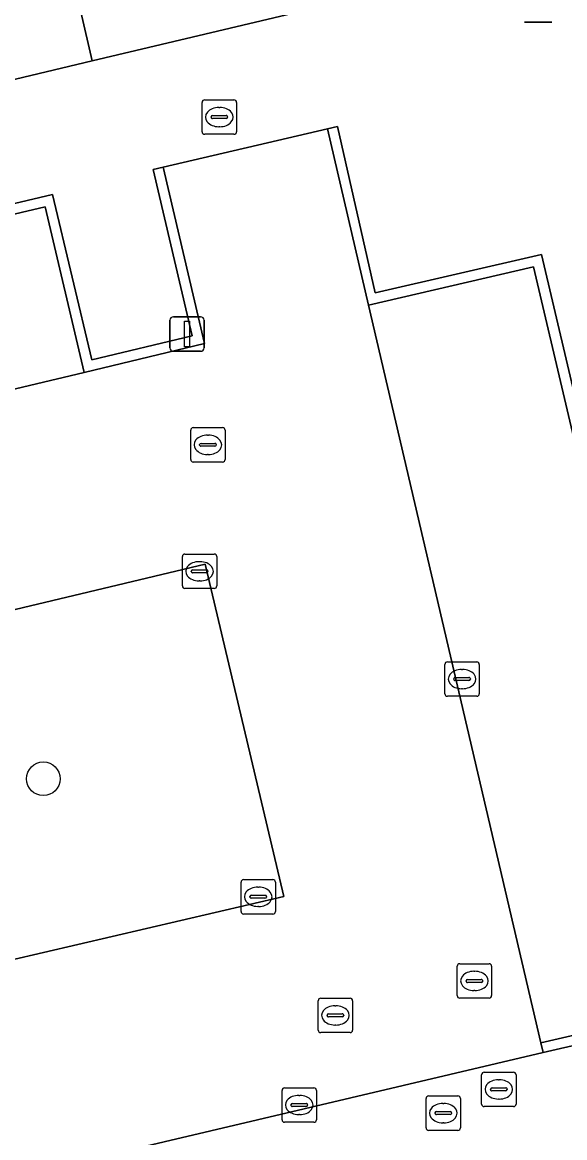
# Model space of a CAD drawing. Extents: x 158031 to 159244, y 380104 to 381214.
# Drawn here: x 158511.17 to 158526.93, y 380557.72 to 380590.12 of the extents above; entities that cross this region are included whole.
import ezdxf

# ---------------------------------------------------------------- set-up
doc = ezdxf.new("R2010")
doc.units = 0
for name, color, linetype in [('IMGEO_Boom', 7, 'Continuous'), ('IMGEO_Kolk', 7, 'Continuous'), ('IMGEO_Lichtmast', 7, 'Continuous'), ('IMGEO_Muur', 7, 'Continuous'), ('IMGEO_Parkeervlak_open', 7, 'Continuous'), ('IMGEO_Rijbaan_lokaal_open', 7, 'Continuous'), ('IMGEO_Rioolput', 7, 'Continuous'), ('IMGEO_Voetpad_open', 7, 'Continuous')]:
    doc.layers.add(name, color=color, linetype=linetype)

msp = doc.modelspace()

# ---------------------------------------------------------------- linework, layer by layer
at = {"layer": 'IMGEO_Boom'}
msp.add_circle((158511.781, 380568.146), 0.489, dxfattribs=at)
at = {"layer": 'IMGEO_Kolk'}
for p, q in [((158515.82, 380573.748), (158515.82, 380574.6)), ((158515.895, 380574.674), (158516.747, 380574.674)), ((158516.821, 380574.6), (158516.821, 380573.748)), ((158516.079, 380574.168), (158516.079, 380574.18)), ((158516.122, 380574.217), (158516.52, 380574.217)), ((158516.308, 380574.454), (158516.333, 380574.454)), ((158516.563, 380574.18), (158516.563, 380574.168)), ((158516.517, 380574.131), (158516.119, 380574.131)), ((158516.331, 380573.894), (158516.306, 380573.894)), ((158516.747, 380573.674), (158515.895, 380573.674)), ((158523.449, 380570.617), (158523.449, 380571.469)), ((158523.524, 380571.543), (158524.376, 380571.543)), ((158523.937, 380571.323), (158523.962, 380571.323)), ((158524.45, 380571.469), (158524.45, 380570.617)), ((158523.708, 380571.037), (158523.708, 380571.049)), ((158524.146, 380571), (158523.748, 380571)), ((158523.751, 380571.086), (158524.149, 380571.086)), ((158524.192, 380571.049), (158524.192, 380571.037)), ((158523.96, 380570.763), (158523.935, 380570.763)), ((158524.376, 380570.543), (158523.524, 380570.543)), ((158517.525, 380564.292), (158517.525, 380565.144)), ((158517.6, 380565.218), (158518.452, 380565.218)), ((158518.526, 380565.144), (158518.526, 380564.292)), ((158518.013, 380564.998), (158518.038, 380564.998)), ((158517.784, 380564.712), (158517.784, 380564.724)), ((158518.222, 380564.675), (158517.824, 380564.675)), ((158517.827, 380564.761), (158518.225, 380564.761)), ((158518.268, 380564.724), (158518.268, 380564.712)), ((158518.452, 380564.218), (158517.6, 380564.218)), ((158518.036, 380564.438), (158518.011, 380564.438)), ((158518.717, 380558.243), (158518.717, 380559.095)), ((158518.792, 380559.169), (158519.644, 380559.169)), ((158519.205, 380558.949), (158519.23, 380558.949)), ((158519.718, 380559.095), (158519.718, 380558.243)), ((158518.976, 380558.663), (158518.976, 380558.675)), ((158519.414, 380558.626), (158519.016, 380558.626)), ((158519.019, 380558.712), (158519.417, 380558.712)), ((158519.46, 380558.675), (158519.46, 380558.663)), ((158519.228, 380558.389), (158519.203, 380558.389)), ((158519.644, 380558.169), (158518.792, 380558.169))]:
    msp.add_line(p, q, dxfattribs=at)
for points in [[(158515.82, 380573.748), (158515.82, 380574.6)], [(158515.895, 380574.674), (158516.747, 380574.674)], [(158516.821, 380574.6), (158516.821, 380573.748)], [(158516.747, 380573.674), (158515.895, 380573.674)], [(158523.449, 380570.617), (158523.449, 380571.469)], [(158523.524, 380571.543), (158524.376, 380571.543)], [(158524.45, 380571.469), (158524.45, 380570.617)], [(158524.376, 380570.543), (158523.524, 380570.543)], [(158517.525, 380564.292), (158517.525, 380565.144)], [(158517.6, 380565.218), (158518.452, 380565.218)], [(158518.526, 380565.144), (158518.526, 380564.292)], [(158518.452, 380564.218), (158517.6, 380564.218)], [(158518.717, 380558.243), (158518.717, 380559.095)], [(158518.792, 380559.169), (158519.644, 380559.169)], [(158519.718, 380559.095), (158519.718, 380558.243)], [(158519.644, 380558.169), (158518.792, 380558.169)]]:
    msp.add_lwpolyline(points, dxfattribs=at)
for centre, radius, start, end in [((158515.897, 380574.598), 0.0765, 91.552, 178.448), ((158515.897, 380574.598), 0.0765, 91.552, 178.448), ((158516.745, 380574.598), 0.0765, 1.552, 88.448), ((158516.745, 380574.598), 0.0765, 1.552, 88.448), ((158516.119, 380574.177), 0.0403, 85.8775, 175.7526), ((158516.116, 380574.167), 0.0366, 178.938, 274.7102), ((158516.52, 380574.174), 0.043, 264.8664, 352.4533), ((158516.524, 380574.179), 0.0386, 1.7309, 96.639), ((158515.897, 380573.75), 0.0765, 181.552, 268.448), ((158515.897, 380573.75), 0.0765, 181.552, 268.448), ((158516.745, 380573.75), 0.0765, 271.552, 358.448), ((158516.745, 380573.75), 0.0765, 271.552, 358.448), ((158523.526, 380571.467), 0.0765, 91.552, 178.448), ((158523.526, 380571.467), 0.0765, 91.552, 178.448), ((158524.374, 380571.467), 0.0765, 1.552, 88.448), ((158524.374, 380571.467), 0.0765, 1.552, 88.448), ((158523.748, 380571.046), 0.0403, 85.8775, 175.7526), ((158523.745, 380571.036), 0.0366, 178.938, 274.7102), ((158524.149, 380571.043), 0.043, 264.8664, 352.4533), ((158524.153, 380571.048), 0.0386, 1.7309, 96.639), ((158523.526, 380570.619), 0.0765, 181.552, 268.448), ((158523.526, 380570.619), 0.0765, 181.552, 268.448), ((158524.374, 380570.619), 0.0765, 271.552, 358.448), ((158524.374, 380570.619), 0.0765, 271.552, 358.448), ((158517.602, 380565.142), 0.0765, 91.552, 178.448), ((158517.602, 380565.142), 0.0765, 91.552, 178.448), ((158518.45, 380565.142), 0.0765, 1.552, 88.448), ((158518.45, 380565.142), 0.0765, 1.552, 88.448), ((158517.824, 380564.721), 0.0403, 85.8775, 175.7526), ((158517.821, 380564.711), 0.0366, 178.938, 274.7102), ((158518.225, 380564.718), 0.043, 264.8664, 352.4533), ((158518.229, 380564.723), 0.0386, 1.7309, 96.639), ((158517.602, 380564.294), 0.0765, 181.552, 268.448), ((158517.602, 380564.294), 0.0765, 181.552, 268.448), ((158518.45, 380564.294), 0.0765, 271.552, 358.448), ((158518.45, 380564.294), 0.0765, 271.552, 358.448), ((158518.794, 380559.093), 0.0765, 91.552, 178.448), ((158518.794, 380559.093), 0.0765, 91.552, 178.448), ((158519.642, 380559.093), 0.0765, 1.552, 88.448), ((158519.642, 380559.093), 0.0765, 1.552, 88.448), ((158519.016, 380558.672), 0.0403, 85.8775, 175.7526), ((158519.013, 380558.662), 0.0366, 178.938, 274.7102), ((158519.417, 380558.669), 0.043, 264.8664, 352.4533), ((158519.421, 380558.674), 0.0386, 1.7309, 96.639), ((158518.794, 380558.245), 0.0765, 181.552, 268.448), ((158518.794, 380558.245), 0.0765, 181.552, 268.448), ((158519.642, 380558.245), 0.0765, 271.552, 358.448), ((158519.642, 380558.245), 0.0765, 271.552, 358.448)]:
    msp.add_arc(centre, radius, start, end, dxfattribs=at)
for centre, major_axis, ratio, start_param, end_param in [((158516.307, 380574.174), (-0.387, 0.002), 0.722429, 4.712389, 7.853982), ((158516.332, 380574.174), (-0.39, 0.002), 0.717154, 1.570796, 4.712389), ((158523.936, 380571.043), (-0.387, 0.002), 0.722429, 4.712389, 7.853982), ((158523.961, 380571.043), (-0.39, 0.002), 0.717154, 1.570796, 4.712389), ((158518.012, 380564.718), (-0.387, 0.002), 0.722429, 4.712389, 7.853982), ((158518.037, 380564.718), (-0.39, 0.002), 0.717154, 1.570796, 4.712389), ((158519.204, 380558.669), (-0.387, 0.002), 0.722429, 4.712389, 7.853982), ((158519.229, 380558.669), (-0.39, 0.002), 0.717154, 1.570796, 4.712389)]:
    msp.add_ellipse(centre, major_axis=major_axis, ratio=ratio, start_param=start_param, end_param=end_param, dxfattribs=at)
at = {"layer": 'IMGEO_Lichtmast'}
for p, q in [((158526.557, 380590.122), (158525.767, 380590.122)), ((158525.767, 380590.122), (158526.557, 380590.122)), ((158515.46, 380580.665), (158515.46, 380581.465)), ((158515.46, 380581.465), (158515.46, 380580.665)), ((158515.56, 380581.565), (158516.35, 380581.565)), ((158516.35, 380581.565), (158515.56, 380581.565)), ((158516.45, 380581.465), (158516.45, 380580.665)), ((158516.45, 380580.665), (158516.45, 380581.465)), ((158516.35, 380580.565), (158515.56, 380580.565)), ((158515.56, 380580.565), (158516.35, 380580.565))]:
    msp.add_line(p, q, dxfattribs=at)
msp.add_lwpolyline([(158515.88, 380581.44), (158516.03, 380581.44), (158516.03, 380580.69), (158515.88, 380580.69), (158515.88, 380581.44)], dxfattribs=at)
for centre, start, end in [((158515.56, 380581.465), 90, 180), ((158515.56, 380581.465), 90, 180), ((158516.35, 380581.465), 0, 90), ((158516.35, 380581.465), 360, 90), ((158515.56, 380580.665), 180, 270), ((158515.56, 380580.665), 180, 270), ((158516.35, 380580.665), 270, 0), ((158516.35, 380580.665), 270, 0)]:
    msp.add_arc(centre, 0.1, start, end, dxfattribs=at)
at = {"layer": 'IMGEO_Muur'}
for points in [[(158531.443, 380561.372), (158531.272, 380562.097), (158531.096, 380562.845), (158530.924, 380563.572), (158530.751, 380564.308), (158526.259, 380583.376), (158521.425, 380582.266), (158520.325, 380587.091), (158520.034, 380587.025), (158521.226, 380581.904), (158526.028, 380583.018), (158531.071, 380561.589), (158526.235, 380560.474), (158526.302, 380560.192)], [(158485.614, 380573.45), (158484.467, 380578.303), (158511.831, 380584.759), (158512.967, 380579.951), (158516.468, 380580.791), (158515.264, 380585.911), (158514.972, 380585.842), (158516.108, 380581.01), (158513.189, 380580.313), (158512.05, 380585.125), (158484.11, 380578.509), (158485.323, 380573.372)]]:
    msp.add_lwpolyline(points, close=True, dxfattribs=at)
at = {"layer": 'IMGEO_Parkeervlak_open'}
for points in [[(158509.865, 380603.371), (158505.11, 380602.379), (158508.491, 380587.88), (158513.196, 380589.001)], [(158512.967, 380579.951), (158511.831, 380584.759), (158484.467, 380578.303), (158485.614, 380573.45)], [(158526.235, 380560.474), (158531.071, 380561.589), (158526.028, 380583.018), (158521.226, 380581.904)]]:
    msp.add_lwpolyline(points, close=True, dxfattribs=at)
for points in [[(158516.487, 380574.382), (158502.912, 380571.146)], [(158504.787, 380561.475), (158518.766, 380564.723), (158516.487, 380574.382)]]:
    msp.add_lwpolyline(points, dxfattribs=at)
at = {"layer": 'IMGEO_Rijbaan_lokaal_open'}
for points in [[(158514.853, 380615.602), (158514.738, 380616.109), (158513.999, 380619.504), (158506.752, 380617.853), (158507.64, 380613.869), (158507.679, 380613.694), (158509.865, 380603.371), (158513.196, 380589.001), (158520.483, 380590.723), (158517.244, 380605.205), (158516.951, 380606.39)], [(158526.302, 380560.192), (158526.235, 380560.474), (158521.226, 380581.904), (158520.034, 380587.025), (158515.264, 380585.911), (158516.468, 380580.791), (158512.967, 380579.951), (158485.614, 380573.45), (158485.323, 380573.372), (158497.176, 380523.356), (158502.758, 380524.694), (158497.56, 380546.379), (158495.961, 380553.049)]]:
    msp.add_lwpolyline(points, close=True, dxfattribs=at)
msp.add_lwpolyline([(158494.303, 380569.15), (158500.184, 380570.496), (158502.912, 380571.146), (158516.487, 380574.382), (158518.766, 380564.723), (158504.787, 380561.475)], dxfattribs=at)
at = {"layer": 'IMGEO_Rioolput'}
for p, q in [((158516.394, 380586.943), (158516.394, 380587.795)), ((158516.469, 380587.869), (158517.321, 380587.869)), ((158517.395, 380587.795), (158517.395, 380586.943)), ((158516.882, 380587.649), (158516.907, 380587.649)), ((158516.653, 380587.363), (158516.653, 380587.375)), ((158517.091, 380587.326), (158516.693, 380587.326)), ((158516.696, 380587.412), (158517.094, 380587.412)), ((158517.137, 380587.375), (158517.137, 380587.363)), ((158517.321, 380586.869), (158516.469, 380586.869)), ((158516.905, 380587.089), (158516.88, 380587.089)), ((158516.063, 380577.422), (158516.063, 380578.274)), ((158516.138, 380578.348), (158516.99, 380578.348)), ((158516.551, 380578.128), (158516.576, 380578.128)), ((158517.064, 380578.274), (158517.064, 380577.422)), ((158516.322, 380577.842), (158516.322, 380577.854)), ((158516.76, 380577.805), (158516.362, 380577.805)), ((158516.365, 380577.891), (158516.763, 380577.891)), ((158516.806, 380577.854), (158516.806, 380577.842)), ((158516.574, 380577.568), (158516.549, 380577.568)), ((158516.99, 380577.348), (158516.138, 380577.348)), ((158523.807, 380561.848), (158523.807, 380562.7)), ((158523.882, 380562.774), (158524.734, 380562.774)), ((158524.295, 380562.554), (158524.32, 380562.554)), ((158524.808, 380562.7), (158524.808, 380561.848)), ((158524.066, 380562.268), (158524.066, 380562.28)), ((158524.504, 380562.231), (158524.106, 380562.231)), ((158524.109, 380562.317), (158524.507, 380562.317)), ((158524.55, 380562.28), (158524.55, 380562.268)), ((158524.318, 380561.994), (158524.293, 380561.994)), ((158519.767, 380560.847), (158519.767, 380561.699)), ((158519.842, 380561.773), (158520.694, 380561.773)), ((158520.255, 380561.553), (158520.28, 380561.553)), ((158520.768, 380561.699), (158520.768, 380560.847)), ((158524.734, 380561.774), (158523.882, 380561.774)), ((158520.026, 380561.267), (158520.026, 380561.279)), ((158520.464, 380561.23), (158520.066, 380561.23)), ((158520.069, 380561.316), (158520.467, 380561.316)), ((158520.51, 380561.279), (158520.51, 380561.267)), ((158520.278, 380560.993), (158520.253, 380560.993)), ((158520.694, 380560.773), (158519.842, 380560.773)), ((158524.593, 380559.623), (158525.445, 380559.623)), ((158524.518, 380558.697), (158524.518, 380559.549)), ((158525.006, 380559.403), (158525.031, 380559.403)), ((158525.519, 380559.549), (158525.519, 380558.697)), ((158524.777, 380559.117), (158524.777, 380559.129)), ((158525.215, 380559.08), (158524.817, 380559.08)), ((158524.82, 380559.166), (158525.218, 380559.166)), ((158525.261, 380559.129), (158525.261, 380559.117)), ((158522.904, 380558.007), (158522.904, 380558.859)), ((158522.979, 380558.933), (158523.831, 380558.933)), ((158523.392, 380558.713), (158523.417, 380558.713)), ((158523.905, 380558.859), (158523.905, 380558.007)), ((158525.445, 380558.623), (158524.593, 380558.623)), ((158525.029, 380558.843), (158525.004, 380558.843)), ((158523.163, 380558.427), (158523.163, 380558.439)), ((158523.601, 380558.39), (158523.203, 380558.39)), ((158523.206, 380558.476), (158523.604, 380558.476)), ((158523.647, 380558.439), (158523.647, 380558.427)), ((158523.415, 380558.153), (158523.39, 380558.153)), ((158523.831, 380557.933), (158522.979, 380557.933))]:
    msp.add_line(p, q, dxfattribs=at)
for points in [[(158516.394, 380586.943), (158516.394, 380587.795)], [(158516.469, 380587.869), (158517.321, 380587.869)], [(158517.395, 380587.795), (158517.395, 380586.943)], [(158517.321, 380586.869), (158516.469, 380586.869)], [(158516.063, 380577.422), (158516.063, 380578.274)], [(158516.138, 380578.348), (158516.99, 380578.348)], [(158517.064, 380578.274), (158517.064, 380577.422)], [(158516.99, 380577.348), (158516.138, 380577.348)], [(158523.807, 380561.848), (158523.807, 380562.7)], [(158523.882, 380562.774), (158524.734, 380562.774)], [(158524.808, 380562.7), (158524.808, 380561.848)], [(158519.767, 380560.847), (158519.767, 380561.699)], [(158519.842, 380561.773), (158520.694, 380561.773)], [(158520.768, 380561.699), (158520.768, 380560.847)], [(158524.734, 380561.774), (158523.882, 380561.774)], [(158520.694, 380560.773), (158519.842, 380560.773)], [(158524.593, 380559.623), (158525.445, 380559.623)], [(158524.518, 380558.697), (158524.518, 380559.549)], [(158525.519, 380559.549), (158525.519, 380558.697)], [(158522.904, 380558.007), (158522.904, 380558.859)], [(158522.979, 380558.933), (158523.831, 380558.933)], [(158523.905, 380558.859), (158523.905, 380558.007)], [(158525.445, 380558.623), (158524.593, 380558.623)], [(158523.831, 380557.933), (158522.979, 380557.933)]]:
    msp.add_lwpolyline(points, dxfattribs=at)
for centre, radius, start, end in [((158516.471, 380587.793), 0.0765, 91.552, 178.448), ((158516.471, 380587.793), 0.0765, 91.552, 178.448), ((158517.319, 380587.793), 0.0765, 1.552, 88.448), ((158517.319, 380587.793), 0.0765, 1.552, 88.448), ((158516.693, 380587.372), 0.0403, 85.8775, 175.7526), ((158516.69, 380587.362), 0.0366, 178.938, 274.7102), ((158517.094, 380587.369), 0.043, 264.8664, 352.4533), ((158517.098, 380587.374), 0.0386, 1.7309, 96.639), ((158516.471, 380586.945), 0.0765, 181.552, 268.448), ((158516.471, 380586.945), 0.0765, 181.552, 268.448), ((158517.319, 380586.945), 0.0765, 271.552, 358.448), ((158517.319, 380586.945), 0.0765, 271.552, 358.448), ((158516.14, 380578.272), 0.0765, 91.552, 178.448), ((158516.14, 380578.272), 0.0765, 91.552, 178.448), ((158516.988, 380578.272), 0.0765, 1.552, 88.448), ((158516.988, 380578.272), 0.0765, 1.552, 88.448), ((158516.362, 380577.851), 0.0403, 85.8775, 175.7526), ((158516.359, 380577.841), 0.0366, 178.938, 274.7102), ((158516.763, 380577.848), 0.043, 264.8664, 352.4533), ((158516.767, 380577.853), 0.0386, 1.7309, 96.639), ((158516.14, 380577.424), 0.0765, 181.552, 268.448), ((158516.14, 380577.424), 0.0765, 181.552, 268.448), ((158516.988, 380577.424), 0.0765, 271.552, 358.448), ((158516.988, 380577.424), 0.0765, 271.552, 358.448), ((158523.884, 380562.698), 0.0765, 91.552, 178.448), ((158523.884, 380562.698), 0.0765, 91.552, 178.448), ((158524.732, 380562.698), 0.0765, 1.552, 88.448), ((158524.732, 380562.698), 0.0765, 1.552, 88.448), ((158524.106, 380562.277), 0.0403, 85.8775, 175.7526), ((158524.103, 380562.267), 0.0366, 178.938, 274.7102), ((158524.507, 380562.274), 0.043, 264.8664, 352.4533), ((158524.511, 380562.279), 0.0386, 1.7309, 96.639), ((158519.844, 380561.697), 0.0765, 91.552, 178.448), ((158519.844, 380561.697), 0.0765, 91.552, 178.448), ((158520.692, 380561.697), 0.0765, 1.552, 88.448), ((158520.692, 380561.697), 0.0765, 1.552, 88.448), ((158523.884, 380561.85), 0.0765, 181.552, 268.448), ((158523.884, 380561.85), 0.0765, 181.552, 268.448), ((158524.732, 380561.85), 0.0765, 271.552, 358.448), ((158524.732, 380561.85), 0.0765, 271.552, 358.448), ((158520.066, 380561.276), 0.0403, 85.8775, 175.7526), ((158520.063, 380561.266), 0.0366, 178.938, 274.7102), ((158520.467, 380561.273), 0.043, 264.8664, 352.4533), ((158520.471, 380561.278), 0.0386, 1.7309, 96.639), ((158519.844, 380560.849), 0.0765, 181.552, 268.448), ((158519.844, 380560.849), 0.0765, 181.552, 268.448), ((158520.692, 380560.849), 0.0765, 271.552, 358.448), ((158520.692, 380560.849), 0.0765, 271.552, 358.448), ((158524.595, 380559.547), 0.0765, 91.552, 178.448), ((158524.595, 380559.547), 0.0765, 91.552, 178.448), ((158525.443, 380559.547), 0.0765, 1.552, 88.448), ((158525.443, 380559.547), 0.0765, 1.552, 88.448), ((158524.817, 380559.126), 0.0403, 85.8775, 175.7526), ((158524.814, 380559.116), 0.0366, 178.938, 274.7102), ((158525.218, 380559.123), 0.043, 264.8664, 352.4533), ((158525.222, 380559.128), 0.0386, 1.7309, 96.639), ((158522.981, 380558.857), 0.0765, 91.552, 178.448), ((158522.981, 380558.857), 0.0765, 91.552, 178.448), ((158523.829, 380558.857), 0.0765, 1.552, 88.448), ((158523.829, 380558.857), 0.0765, 1.552, 88.448), ((158524.595, 380558.699), 0.0765, 181.552, 268.448), ((158524.595, 380558.699), 0.0765, 181.552, 268.448), ((158525.443, 380558.699), 0.0765, 271.552, 358.448), ((158525.443, 380558.699), 0.0765, 271.552, 358.448), ((158523.203, 380558.436), 0.0403, 85.8775, 175.7526), ((158523.2, 380558.426), 0.0366, 178.938, 274.7102), ((158523.604, 380558.433), 0.043, 264.8664, 352.4533), ((158523.608, 380558.438), 0.0386, 1.7309, 96.639), ((158522.981, 380558.009), 0.0765, 181.552, 268.448), ((158522.981, 380558.009), 0.0765, 181.552, 268.448), ((158523.829, 380558.009), 0.0765, 271.552, 358.448), ((158523.829, 380558.009), 0.0765, 271.552, 358.448)]:
    msp.add_arc(centre, radius, start, end, dxfattribs=at)
for centre, major_axis, ratio, start_param, end_param in [((158516.881, 380587.369), (-0.387, 0.002), 0.722429, 4.712389, 7.853982), ((158516.906, 380587.369), (-0.39, 0.002), 0.717154, 1.570796, 4.712389), ((158516.55, 380577.848), (-0.387, 0.002), 0.722429, 4.712389, 7.853982), ((158516.575, 380577.848), (-0.39, 0.002), 0.717154, 1.570796, 4.712389), ((158524.294, 380562.274), (-0.387, 0.002), 0.722429, 4.712389, 7.853982), ((158524.319, 380562.274), (-0.39, 0.002), 0.717154, 1.570796, 4.712389), ((158520.254, 380561.273), (-0.387, 0.002), 0.722429, 4.712389, 7.853982), ((158520.279, 380561.273), (-0.39, 0.002), 0.717154, 1.570796, 4.712389), ((158525.005, 380559.123), (-0.387, 0.002), 0.722429, 4.712389, 7.853982), ((158525.03, 380559.123), (-0.39, 0.002), 0.717154, 1.570796, 4.712389), ((158523.391, 380558.433), (-0.387, 0.002), 0.722429, 4.712389, 7.853982), ((158523.416, 380558.433), (-0.39, 0.002), 0.717154, 1.570796, 4.712389)]:
    msp.add_ellipse(centre, major_axis=major_axis, ratio=ratio, start_param=start_param, end_param=end_param, dxfattribs=at)
at = {"layer": 'IMGEO_Voetpad_open'}
for points in [[(158528.763, 380592.691), (158525.385, 380591.899), (158520.483, 380590.723), (158513.196, 380589.001), (158508.491, 380587.88), (158506.574, 380587.406), (158505.205, 380587.067), (158501.03, 380586.078), (158496.854, 380585.088), (158492.544, 380584.064), (158488.37, 380583.076), (158484.197, 380582.089), (158482.429, 380581.669), (158479.84, 380581.054)], [(158478.208, 380574.268), (158481.097, 380574.956), (158480.441, 380577.709), (158480.723, 380577.776), (158484.11, 380578.509), (158512.05, 380585.125), (158513.189, 380580.313), (158516.108, 380581.01), (158514.972, 380585.842), (158515.264, 380585.911), (158520.034, 380587.025), (158520.325, 380587.091), (158521.425, 380582.266), (158526.259, 380583.376), (158530.751, 380564.308)], [(158559.465, 380567.962), (158556.22, 380567.266), (158552.893, 380566.485), (158544.405, 380564.457), (158541.667, 380563.792), (158533.503, 380561.846), (158531.443, 380561.372), (158526.302, 380560.192), (158495.961, 380553.049)]]:
    msp.add_lwpolyline(points, dxfattribs=at)

doc.saveas('drawing.dxf')
